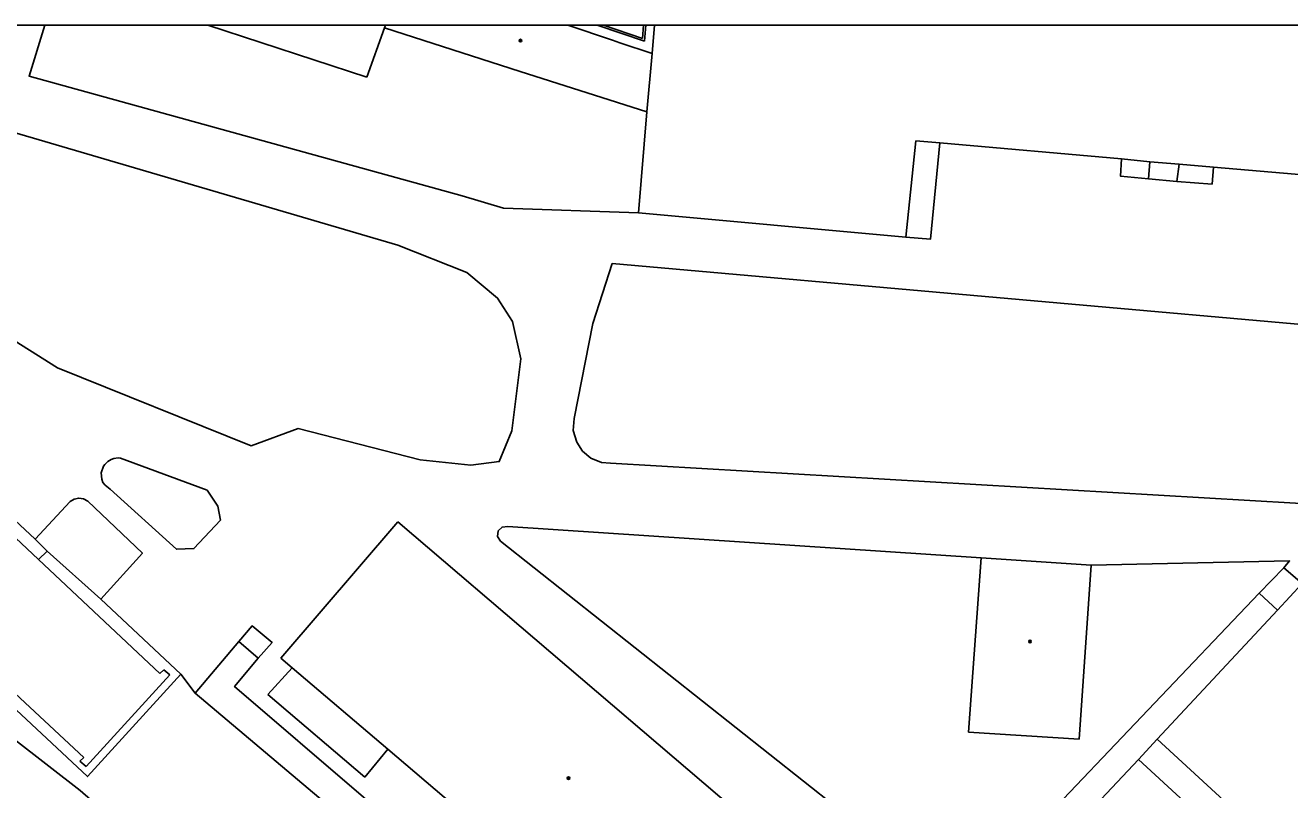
# Model space of a CAD drawing. Extents: x -600309 to -598967, y -1161267 to -1160292.
# Drawn here: x -599358.4 to -599269.1, y -1160346.3 to -1160292.3 of the extents above; entities that cross this region are included whole.
import ezdxf

# ---------------------------------------------------------------- set-up
doc = ezdxf.new("R2010")
doc.units = 0
for name, color, linetype in [('Level 11', 7, 'Continuous'), ('Level 24', 7, 'Continuous'), ('Level 39', 7, 'Continuous'), ('Level 5', 7, 'Continuous'), ('Vrstva 63', 7, 'Continuous')]:
    doc.layers.add(name, color=color, linetype=linetype)

msp = doc.modelspace()

# ---------------------------------------------------------------- linework, layer by layer
at = {"layer": 'Level 11'}
for p, q in [((-599317.9936, -1160292.3474), (-599314.66, -1160293.47)), ((-599314.66, -1160293.47), (-599314.5611, -1160292.3474))]:
    msp.add_line(p, q, dxfattribs=at)
for points in [[(-599356.9628, -1160292.3474), (-599358.08, -1160295.94), (-599327.53, -1160304.39), (-599324.61, -1160305.27), (-599315.07, -1160305.6)], [(-599359.54, -1160299.8), (-599332.05, -1160307.88), (-599327.19, -1160309.81), (-599325.02, -1160311.61), (-599323.98, -1160313.27), (-599323.37, -1160315.9099), (-599324.01, -1160320.98), (-599324.9099, -1160323.15), (-599326.9, -1160323.4), (-599330.49, -1160323.02), (-599339.09, -1160320.83), (-599342.4099, -1160322.05), (-599356.08, -1160316.54), (-599362.03, -1160312.8), (-599362.94, -1160311.13), (-599363.11, -1160309.35), (-599359.54, -1160299.8)], [(-599296.21, -1160307.31), (-599294.46, -1160307.45), (-599293.8, -1160300.6599)], [(-599280.98, -1160301.77), (-599281.07, -1160303), (-599279.08, -1160303.18)], [(-599279.08, -1160303.18), (-599279, -1160301.99)], [(-599276.93, -1160302.15), (-599277.08, -1160303.38)], [(-599277.08, -1160303.38), (-599274.6, -1160303.56), (-599274.5, -1160302.36)], [(-599279.08, -1160303.18), (-599277.08, -1160303.38)], [(-599353.02, -1160332.88), (-599347.38, -1160338.17), (-599353.9699, -1160345.4), (-599384.88, -1160316.51), (-599378.75, -1160309.75)], [(-599316.93, -1160309.18), (-599318.31, -1160313.4), (-599319.61, -1160320.12)], [(-599317.05, -1160323.27), (-599265.49, -1160326.29), (-599264.21, -1160325.63), (-599263.59, -1160324.48), (-599262.7, -1160313.9699), (-599316.93, -1160309.18)], [(-599317.05, -1160323.27), (-599317.7, -1160323.2199), (-599318.43, -1160322.9099), (-599319.03, -1160322.4099), (-599319.44, -1160321.79), (-599319.68, -1160320.9699), (-599319.61, -1160320.12)], [(-599352.36, -1160325.11), (-599352.7199, -1160324.81), (-599352.87, -1160324.64), (-599352.94, -1160324.4), (-599352.99, -1160323.94), (-599352.83, -1160323.49), (-599352.75, -1160323.37), (-599352.52, -1160323.14), (-599352.3, -1160323.01), (-599352.1, -1160322.94), (-599351.8, -1160322.9), (-599351.63, -1160322.92), (-599351.19, -1160323.08)], [(-599351.19, -1160323.08), (-599345.52, -1160325.18), (-599344.76, -1160326.31), (-599344.58, -1160327.28), (-599346.45, -1160329.3), (-599347.69, -1160329.35), (-599352.36, -1160325.11)], [(-599360.9099, -1160325.63), (-599357.6599, -1160328.63)], [(-599355.19, -1160325.98), (-599354.9099, -1160325.8), (-599354.58, -1160325.73), (-599354.25, -1160325.78), (-599353.95, -1160325.94)], [(-599357.6599, -1160328.63), (-599355.19, -1160325.98)], [(-599353.95, -1160325.94), (-599350.09, -1160329.61), (-599353.02, -1160332.88)], [(-599324.81, -1160328.77), (-599325.03, -1160328.44), (-599324.9699, -1160328.05), (-599324.71, -1160327.78), (-599324.29, -1160327.75)], [(-599324.29, -1160327.75), (-599290.9, -1160329.96)], [(-599357.6599, -1160328.63), (-599356.82, -1160329.4699)], [(-599271.28, -1160332.44), (-599294.78, -1160357.1599), (-599294.6, -1160353.69), (-599296.31, -1160351.37), (-599324.81, -1160328.77)], [(-599357.4099, -1160330.07), (-599356.82, -1160329.4699)], [(-599356.82, -1160329.4699), (-599353.02, -1160332.88)], [(-599283.12, -1160330.46), (-599269.13, -1160330.17), (-599269.53, -1160330.6599)], [(-599269.53, -1160330.6599), (-599271.28, -1160332.44)], [(-599269.53, -1160330.6599), (-599268.24, -1160331.77)], [(-599268.24, -1160331.77), (-599269.98, -1160333.64)], [(-599269.98, -1160333.64), (-599271.28, -1160332.44)], [(-599269.98, -1160333.64), (-599278.48, -1160342.76)], [(-599341.9099, -1160337.03), (-599340.93, -1160335.92), (-599342.35, -1160334.76), (-599343.28, -1160335.87)], [(-599343.28, -1160335.87), (-599346.36, -1160339.51), (-599334.94, -1160349.15)], [(-599343.28, -1160335.87), (-599341.9099, -1160337.03)], [(-599325.38, -1160354.67), (-599343.58, -1160339.04), (-599341.9099, -1160337.03)], [(-599346.36, -1160339.51), (-599347.38, -1160338.17)], [(-599341.23, -1160339.61), (-599339.53, -1160337.7199)], [(-599334.4, -1160345.45), (-599341.23, -1160339.61)], [(-599359.11, -1160342.77), (-599354.48, -1160346.37), (-599340.55, -1160358.5)], [(-599278.48, -1160342.76), (-599279.78, -1160344.18)], [(-599278.48, -1160342.76), (-599252.28, -1160366.88), (-599253.55, -1160368.37), (-599279.78, -1160344.18)], [(-599332.76, -1160343.4699), (-599334.4, -1160345.45)], [(-599279.78, -1160344.18), (-599285.46, -1160350.22), (-599287.47, -1160352.35)]]:
    msp.add_lwpolyline(points, dxfattribs=at)
at = {"layer": 'Level 24'}
for p in [(-599317.5578, -1160292.3474), (-599314.7131, -1160292.3474)]:
    msp.add_line(p, (-599314.79, -1160293.27), dxfattribs=at)
at = {"layer": 'Level 39'}
for centre, radius in [((-599323.4, -1160293.43), 0.09), ((-599323.4, -1160293.43), 0.0398), ((-599287.45, -1160335.86), 0.09), ((-599287.45, -1160335.86), 0.0398), ((-599320.02, -1160345.51), 0.09), ((-599320.02, -1160345.51), 0.0398)]:
    msp.add_circle(centre, radius, dxfattribs=at)
at = {"layer": 'Level 5'}
for p, q in [((-599334.25, -1160296), (-599345.4584, -1160292.3474)), ((-599332.9419, -1160292.3474), (-599333, -1160292.52)), ((-599320.0693, -1160292.3474), (-599316.92, -1160293.4)), ((-599314.12, -1160294.35), (-599313.9404, -1160292.3474))]:
    msp.add_line(p, q, dxfattribs=at)
for points in [[(-599333, -1160292.52), (-599334.25, -1160296)], [(-599323.43, -1160295.61), (-599333, -1160292.52)], [(-599316.92, -1160293.4), (-599316.4, -1160293.58)], [(-599316.4, -1160293.58), (-599314.12, -1160294.35)], [(-599314.12, -1160294.35), (-599314.48, -1160298.46)], [(-599314.48, -1160298.46), (-599323.43, -1160295.61)], [(-599315.07, -1160305.6), (-599314.48, -1160298.46)], [(-599295.51, -1160300.5), (-599296.21, -1160307.31)], [(-599293.8, -1160300.6599), (-599295.51, -1160300.5)], [(-599280.98, -1160301.77), (-599293.8, -1160300.6599)], [(-599279, -1160301.99), (-599280.98, -1160301.77)], [(-599276.93, -1160302.15), (-599279, -1160301.99)], [(-599274.5, -1160302.36), (-599276.93, -1160302.15)], [(-599262.1599, -1160303.42), (-599274.5, -1160302.36)], [(-599296.21, -1160307.31), (-599315.07, -1160305.6)], [(-599354.2199, -1160344.05), (-599383.02, -1160317.2199)], [(-599362.29, -1160325.5), (-599357.4099, -1160330.07)], [(-599340.31, -1160337.03), (-599332.07, -1160327.4099)], [(-599332.07, -1160327.4099), (-599299.67, -1160355.09)], [(-599357.4099, -1160330.07), (-599348.86, -1160338.11)], [(-599291.78, -1160342.25), (-599290.9, -1160329.96)], [(-599290.9, -1160329.96), (-599283.12, -1160330.46)], [(-599283.12, -1160330.46), (-599283.98, -1160342.76)], [(-599339.53, -1160337.7199), (-599340.31, -1160337.03)], [(-599348.14, -1160338.2199), (-599354.06, -1160344.68)], [(-599348.86, -1160338.11), (-599348.57, -1160337.85)], [(-599348.57, -1160337.85), (-599348.14, -1160338.2199)], [(-599332.76, -1160343.4699), (-599339.53, -1160337.7199)], [(-599283.98, -1160342.76), (-599291.78, -1160342.25)], [(-599322.92, -1160351.86), (-599332.76, -1160343.4699)], [(-599354.51, -1160344.32), (-599354.2199, -1160344.05)], [(-599354.06, -1160344.68), (-599354.51, -1160344.32)]]:
    msp.add_lwpolyline(points, dxfattribs=at)
at = {"layer": 'Vrstva 63'}
msp.add_lwpolyline([(-600308.541, -1160292.3474), (-598967.1085, -1160292.3474), (-598967.1085, -1161267.0314), (-600308.541, -1161267.0314)], close=True, dxfattribs=at)

doc.saveas('drawing.dxf')
